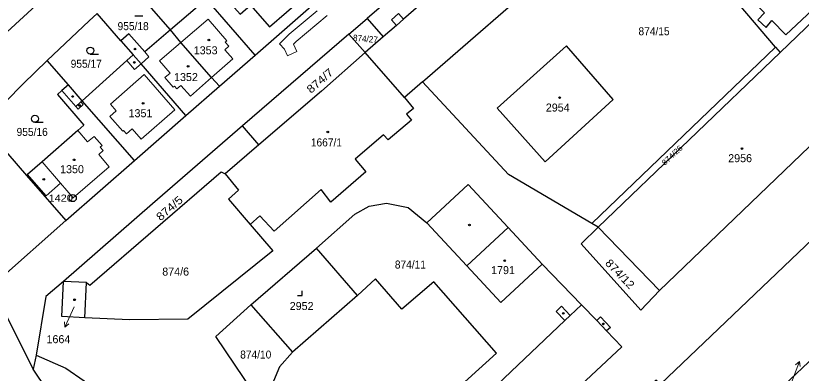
# Model space of a CAD drawing. Extents: x -679733 to -673243, y -1075091 to -1066557.
# Drawn here: x -676371.8 to -676205, y -1070639.1 to -1070563.1 of the extents above; entities that cross this region are included whole.
import ezdxf
from ezdxf.enums import TextEntityAlignment as Align

# ---------------------------------------------------------------- set-up
doc = ezdxf.new("R2010")
doc.units = 0
doc.header["$LTSCALE"] = 0.68
for name, color, linetype, lineweight in [('1', 7, 'Continuous', 25), ('13', 7, 'Continuous', 13), ('3', 7, 'Continuous', 25), ('4', 7, 'Continuous', 13), ('5', 7, 'Continuous', 25), ('7', 7, 'Continuous', 13), ('8', 7, 'Continuous', 25)]:
    doc.layers.add(name, color=color, linetype=linetype, lineweight=lineweight)
doc.layers.add('2', color=7, linetype='Continuous')

msp = doc.modelspace()

# ---------------------------------------------------------------- linework, layer by layer
at = {"layer": '1'}
for p, q in [((-676338.93, -1070566.17), (-676347.58, -1070556.2)), ((-676320.95, -1070571.5), (-676309.05, -1070561.11)), ((-676349.45, -1070568.45), (-676354.5, -1070562.64)), ((-676301.02, -1070567.05), (-676297.19, -1070563.74)), ((-676297.19, -1070563.74), (-676293.76, -1070567.65)), ((-676301.02, -1070567.05), (-676323.64, -1070586.58)), ((-676297.56, -1070570.96), (-676301.02, -1070567.05)), ((-676349.45, -1070568.45), (-676346.82, -1070571.47)), ((-676293.76, -1070567.65), (-676297.56, -1070570.96)), ((-676210.46, -1070569.81), (-676209.47, -1070570.97)), ((-676289.21, -1070580.54), (-676297.56, -1070570.96)), ((-676360.6, -1070577.86), (-676365.1, -1070572.69)), ((-676357.66, -1070581.23), (-676360.6, -1070577.86)), ((-676335.65, -1070584.32), (-676328.55, -1070578.13)), ((-676346.6, -1070593.92), (-676335.65, -1070584.32)), ((-676378.85, -1070586.37), (-676369.49, -1070597.09)), ((-676320.16, -1070590.59), (-676323.64, -1070586.58)), ((-676376.95, -1070620.63), (-676361.12, -1070606.67)), ((-676321.86, -1070624.6), (-676307.94, -1070612.54)), ((-676299.21, -1070622.59), (-676307.94, -1070612.54)), ((-676356.74, -1070619.83), (-676361.62, -1070619.62)), ((-676357.14, -1070627.32), (-676356.74, -1070619.83)), ((-676321.86, -1070624.6), (-676313.01, -1070634.62)), ((-676367.42, -1070635.27), (-676368.1, -1070638.27))]:
    msp.add_line(p, q, dxfattribs=at)
for points in [[(-676255.6, -1070528), (-676268.77, -1070539.2), (-676297.19, -1070563.74)], [(-676248.84, -1070528.38), (-676265.36, -1070542.93), (-676289.43, -1070563.88), (-676290.48, -1070562.68), (-676292.01, -1070564.01), (-676290.96, -1070565.22), (-676293.76, -1070567.65)], [(-676285.39, -1070577.21), (-676257.02, -1070552.49), (-676240.64, -1070538.22), (-676248.84, -1070528.38)], [(-676396.19, -1070587.01), (-676395.64, -1070586.78), (-676361.39, -1070555.23), (-676376.2, -1070539.3)], [(-676216.28, -1070559.01), (-676212.78, -1070562.55), (-676214.21, -1070564.05), (-676212.44, -1070565.67), (-676211.19, -1070564.18), (-676208.25, -1070567.18), (-676199.24, -1070558.73)], [(-676328.55, -1070578.13), (-676320.95, -1070571.5), (-676331.3, -1070559.57), (-676338.93, -1070566.17)], [(-676249.46, -1070607.32), (-676210.46, -1070569.81), (-676218.18, -1070560.75)], [(-676354.5, -1070562.64), (-676356.22, -1070564.24), (-676365.1, -1070572.69)], [(-676164.25, -1070567.17), (-676169.14, -1070570.07), (-676170.99, -1070566.91), (-676166.11, -1070564), (-676166.26, -1070563.77), (-676186.59, -1070575.86), (-676189.17, -1070577.38), (-676235.06, -1070621.54)], [(-676189.17, -1070577.38), (-676202.22, -1070564.01), (-676209.47, -1070570.97)], [(-676338.93, -1070566.17), (-676344.41, -1070570.85), (-676347.77, -1070566.99), (-676349.45, -1070568.45)], [(-676328.55, -1070578.13), (-676330.19, -1070576.29), (-676336.72, -1070568.82), (-676338.93, -1070566.17)], [(-676346.82, -1070571.47), (-676348.18, -1070572.65), (-676357.66, -1070581.23)], [(-676335.65, -1070584.32), (-676345.18, -1070573.35), (-676346.82, -1070571.47)], [(-676297.56, -1070570.96), (-676306.87, -1070579.18), (-676320.16, -1070590.59), (-676327.32, -1070596.74)], [(-676209.47, -1070570.97), (-676248.14, -1070608.1), (-676235.06, -1070621.54)], [(-676365.1, -1070572.69), (-676370.24, -1070577.59), (-676377.67, -1070585.1), (-676378.85, -1070586.37)], [(-676249.46, -1070607.32), (-676267.18, -1070596.89), (-676285.39, -1070577.21), (-676289.21, -1070580.54)], [(-676360.6, -1070577.86), (-676361.97, -1070579.05), (-676362.9, -1070579.86), (-676357.31, -1070586.41), (-676358.59, -1070587.53), (-676366.21, -1070594.21), (-676369.27, -1070596.89), (-676369.49, -1070597.09), (-676361.12, -1070606.67)], [(-676289.21, -1070580.54), (-676287.35, -1070582.85), (-676288.83, -1070584.1), (-676287.73, -1070585.33), (-676292.68, -1070589.54), (-676293.69, -1070588.43), (-676299.72, -1070593.64), (-676297.44, -1070596.33), (-676304.89, -1070602.76), (-676306.92, -1070600.05), (-676316.91, -1070608.92), (-676319.93, -1070605.64), (-676322.02, -1070607.48)], [(-676368.1, -1070638.27), (-676376.95, -1070620.63), (-676391.08, -1070599.07), (-676396.19, -1070587.01), (-676398.68, -1070581.2)], [(-676361.12, -1070606.67), (-676346.6, -1070593.92), (-676357.66, -1070581.23)], [(-676323.64, -1070586.58), (-676342.77, -1070603.1), (-676361.62, -1070619.62)], [(-676199.54, -1070633.1), (-676169.85, -1070604.6), (-676182.48, -1070591.43), (-676234.89, -1070641.47), (-676235.85, -1070640.63), (-676272.75, -1070675.84), (-676259.38, -1070689.99), (-676217.07, -1070649.7), (-676215.72, -1070651.13)], [(-676356.74, -1070619.83), (-676356.02, -1070620.44), (-676328.14, -1070596.3), (-676327.32, -1070596.74)], [(-676327.32, -1070596.74), (-676324.5, -1070600.24), (-676326.59, -1070602.13), (-676322.02, -1070607.48)], [(-676284.5, -1070607.15), (-676275.72, -1070598.99), (-676267.21, -1070608.15), (-676259.99, -1070615.92), (-676251.63, -1070624.55)], [(-676307.94, -1070612.54), (-676299.75, -1070605.3), (-676296.71, -1070603.61), (-676293.07, -1070602.95), (-676288.47, -1070603.92), (-676284.5, -1070607.15)], [(-676322.02, -1070607.48), (-676317.22, -1070613.14), (-676335.21, -1070627.65), (-676347.63, -1070627.76), (-676357.14, -1070627.32)], [(-676284.5, -1070607.15), (-676275.99, -1070616.31), (-676268.77, -1070624.08), (-676259.99, -1070615.92)], [(-676235.06, -1070621.54), (-676239.02, -1070625.73), (-676251.7, -1070611.64), (-676248.14, -1070608.1), (-676249.46, -1070607.32)], [(-676285.76, -1070673.68), (-676291.2, -1070678.48), (-676294.76, -1070678.37), (-676298.22, -1070676.41), (-676305.01, -1070666.89), (-676269.69, -1070634.83), (-676283, -1070619.69), (-676289.82, -1070625.52), (-676295.38, -1070619.07), (-676299.21, -1070622.59), (-676313.01, -1070634.62)], [(-676361.62, -1070619.62), (-676365.38, -1070622.84), (-676367.42, -1070635.27)], [(-676357.14, -1070627.32), (-676362.03, -1070627.06), (-676361.62, -1070619.62)], [(-676313.01, -1070634.62), (-676315.8, -1070637.78), (-676318.13, -1070643.34), (-676321.21, -1070643.31), (-676329.31, -1070631.3), (-676321.86, -1070624.6)], [(-676251.63, -1070624.55), (-676254.02, -1070626.82), (-676255.88, -1070624.87), (-676257.04, -1070625.97), (-676255.18, -1070627.93), (-676286.59, -1070657.8), (-676287.81, -1070656.42), (-676293.25, -1070661.56), (-676290.94, -1070664.03), (-676292.95, -1070665.94), (-676285.76, -1070673.68)], [(-676251.63, -1070624.55), (-676248.42, -1070627.92), (-676247.62, -1070627.17), (-676245.52, -1070629.38), (-676246.31, -1070630.14), (-676243.1, -1070633.52), (-676252.82, -1070642.67), (-676251.55, -1070644.02), (-676254.5, -1070646.79), (-676255.77, -1070645.44), (-676270.6, -1070659.41), (-676269.33, -1070660.75), (-676271.51, -1070662.81), (-676272.78, -1070661.46), (-676278.27, -1070666.63), (-676285.76, -1070673.68)], [(-676213.71, -1070649.23), (-676215.1, -1070647.8), (-676199.54, -1070633.1)], [(-676367.42, -1070635.27), (-676361.16, -1070638.06), (-676353.36, -1070643.43), (-676345.93, -1070653.18)], [(-676303.32, -1070734.67), (-676312.17, -1070721.5), (-676368.1, -1070638.27)]]:
    msp.add_lwpolyline(points, dxfattribs=at)
for points in [[(-676318.13, -1070545.95), (-676327.71, -1070554.67), (-676325.9, -1070556.97), (-676327.82, -1070558.64), (-676324.15, -1070562.83), (-676321.96, -1070560.92), (-676317.93, -1070565.53), (-676310.71, -1070559.17), (-676309.05, -1070561.11), (-676306.67, -1070559.04), (-676317.67, -1070546.48)], [(-676269.58, -1070582.77), (-676259.37, -1070594.18), (-676244.89, -1070580.98), (-676254.85, -1070569.56)]]:
    msp.add_lwpolyline(points, close=True, dxfattribs=at)
at = {"layer": '13'}
msp.add_lwpolyline([(-676307.81, -1070562.09), (-676313.7, -1070567.04), (-676315.8, -1070569.14), (-676314.73, -1070570.24), (-676314.1, -1070571.66), (-676312.13, -1070570.78), (-676312.82, -1070569.22), (-676312.24, -1070568.64), (-676305.67, -1070563.11)], dxfattribs=at)
at = {"layer": '3'}
for p, q in [((-676346.533, -1070563.14), (-676344.783, -1070563.14)), ((-676355.963, -1070571.31), (-676354.213, -1070571.31)), ((-676367.713, -1070585.79), (-676365.963, -1070585.79))]:
    msp.add_line(p, q, dxfattribs=at)
msp.add_lwpolyline([(-676311.941, -1070622.59), (-676310.94, -1070622.59), (-676310.94, -1070621.59)], dxfattribs=at)
for centre in [(-676355.9629, -1070570.5598), (-676367.7129, -1070585.0398)]:
    msp.add_circle(centre, 0.75, dxfattribs=at)
at = {"layer": '4'}
for p, q in [((-676336.72, -1070568.82), (-676330.96, -1070563.85)), ((-676330.96, -1070563.85), (-676326.96, -1070568.48)), ((-676290.96, -1070565.22), (-676289.43, -1070563.88)), ((-676341.26, -1070572.74), (-676336.72, -1070568.82)), ((-676326.96, -1070568.48), (-676327.3, -1070568.79)), ((-676327.3, -1070568.79), (-676326.55, -1070569.63)), ((-676343.5, -1070571.89), (-676344.41, -1070570.85)), ((-676326.55, -1070569.63), (-676327.38, -1070570.36)), ((-676327.38, -1070570.36), (-676325.66, -1070572.32)), ((-676345.18, -1070573.35), (-676343.5, -1070571.89)), ((-676325.66, -1070572.32), (-676330.19, -1070576.29)), ((-676348.18, -1070572.65), (-676346.54, -1070574.54)), ((-676346.54, -1070574.54), (-676345.18, -1070573.35)), ((-676339, -1070575.36), (-676341.26, -1070572.74)), ((-676351.69, -1070581.92), (-676344.53, -1070575.67)), ((-676344.53, -1070575.67), (-676338.02, -1070583.16)), ((-676340.1, -1070576.3), (-676339, -1070575.36)), ((-676338.34, -1070578.34), (-676340.1, -1070576.3)), ((-676330.19, -1070576.29), (-676334.71, -1070580.26)), ((-676361.97, -1070579.05), (-676359.03, -1070582.43)), ((-676338.07, -1070578.11), (-676338.34, -1070578.34)), ((-676337.57, -1070578.68), (-676338.07, -1070578.11)), ((-676336.74, -1070577.95), (-676337.57, -1070578.68)), ((-676334.71, -1070580.26), (-676336.74, -1070577.95)), ((-676359.03, -1070582.43), (-676357.94, -1070581.47)), ((-676359.03, -1070582.43), (-676358.55, -1070582.98)), ((-676358.55, -1070582.98), (-676357.46, -1070582.02)), ((-676357.94, -1070581.47), (-676357.66, -1070581.23)), ((-676357.46, -1070582.02), (-676357.94, -1070581.47)), ((-676350.43, -1070583.36), (-676351.69, -1070581.92)), ((-676351.79, -1070584.55), (-676350.43, -1070583.36)), ((-676345.16, -1070589.35), (-676338.02, -1070583.16)), ((-676349.08, -1070587.65), (-676351.79, -1070584.55)), ((-676358.59, -1070587.53), (-676356.52, -1070589.96)), ((-676348.93, -1070587.51), (-676349.08, -1070587.65)), ((-676348.3, -1070588.23), (-676348.93, -1070587.51)), ((-676347.07, -1070587.16), (-676348.3, -1070588.23)), ((-676345.16, -1070589.35), (-676347.07, -1070587.16)), ((-676356.52, -1070589.96), (-676355.13, -1070588.78)), ((-676355.13, -1070588.78), (-676353.46, -1070590.74)), ((-676353.46, -1070590.74), (-676353.84, -1070591.06)), ((-676353.21, -1070591.8), (-676354.16, -1070592.61)), ((-676353.84, -1070591.06), (-676353.21, -1070591.8)), ((-676366.21, -1070594.21), (-676362.26, -1070598.75)), ((-676354.16, -1070592.61), (-676351.93, -1070595.23)), ((-676359.56, -1070601.86), (-676351.93, -1070595.23)), ((-676369.27, -1070596.89), (-676365.3, -1070601.42)), ((-676365.3, -1070601.42), (-676362.26, -1070598.75)), ((-676362.26, -1070598.75), (-676359.56, -1070601.86)), ((-676275.99, -1070616.31), (-676267.21, -1070608.15)), ((-676255.18, -1070627.93), (-676254.02, -1070626.82)), ((-676248.42, -1070627.92), (-676246.31, -1070630.14))]:
    msp.add_line(p, q, dxfattribs=at)
at = {"layer": '5'}
for centre in [(-676330.7768, -1070568.3092), (-676346.4768, -1070570.2192), (-676346.6168, -1070573.0692), (-676335.1768, -1070573.9092), (-676359.6968, -1070580.3092), (-676256.2968, -1070580.5492), (-676358.2668, -1070582.2192), (-676344.7468, -1070581.7692), (-676305.5168, -1070587.8492), (-676217.5568, -1070591.3692), (-676359.3868, -1070593.7692), (-676365.8368, -1070597.8992), (-676275.4368, -1070607.6192), (-676267.9468, -1070615.1992), (-676359.2968, -1070623.5192), (-676255.5168, -1070626.4092), (-676247.0068, -1070628.6292)]:
    msp.add_circle(centre, 0.175, dxfattribs=at)
at = {"layer": '7'}
for p, q in [((-676361.388, -1070629.31), (-676360.511, -1070628.614)), ((-676205.345, -1070636.608), (-676206.171, -1070637.364))]:
    msp.add_line(p, q, dxfattribs=at)
for points in [[(-676359.38, -1070624.99), (-676360.12, -1070626.59), (-676361.388, -1070629.31), (-676361.419, -1070628.191)], [(-676207.13, -1070641.3), (-676206.42, -1070639.41), (-676205.345, -1070636.608), (-676205.236, -1070637.723)]]:
    msp.add_lwpolyline(points, dxfattribs=at)
at = {"layer": '8'}
for radius in [0.75, 0.03]:
    msp.add_circle((-676359.68, -1070601.8998), radius, dxfattribs=at)

# ---------------------------------------------------------------- texts
at = {"layer": '2', "width": 0.95}
for s, p in [('955/18', (-676346.859, -1070566.21)), ('874/15', (-676236.239, -1070567.3)), ('955/17', (-676356.819, -1070574.2)), ('955/16', (-676368.299, -1070588.69)), ('1667/1', (-676305.809, -1070590.92)), ('874/11', (-676287.979, -1070616.87)), ('874/10', (-676320.819, -1070635.999))]:
    msp.add_text(s, height=1.7, dxfattribs=at).set_placement(p, align=Align.CENTER)
at = {"layer": '2'}
for s, height, rotation, width, p in [('874/27', 1.358, 355, 0.95, (-676297.5887, -1070568.7196)), ('874/7', 1.7, 41, 1.15, (-676306.6301, -1070577.6083)), ('874/26', 1.188, 43, 1.1, (-676231.9941, -1070593.2314)), ('874/5', 1.7, 41, 1.15, (-676338.5901, -1070604.7083)), ('874/12', 1.7, 314, 1.1, (-676244.0906, -1070618.6035))]:
    msp.add_text(s, height=height, rotation=rotation, dxfattribs=dict(at, width=width)).set_placement(p, align=Align.CENTER)
for s, p in [('1353', (-676331.46, -1070571.34)), ('1352', (-676335.64, -1070577.029)), ('2954', (-676256.69, -1070583.509)), ('1351', (-676345.3, -1070584.71)), ('2956', (-676217.96, -1070594.269)), ('1350', (-676359.84, -1070596.61)), ('874/6', (-676337.83, -1070618.37)), ('1791', (-676268.31, -1070618.06)), ('2952', (-676311.08, -1070625.69))]:
    msp.add_text(s, height=1.7, dxfattribs=at).set_placement(p, align=Align.CENTER)
msp.add_text('1664', height=1.7, dxfattribs=at).set_placement((-676360.2, -1070632.733), align=Align.RIGHT)
at = {"layer": '8', "width": 1.15}
msp.add_text('1420', height=1.5, dxfattribs=at).set_placement((-676359.679, -1070602.649), align=Align.RIGHT)

doc.saveas('drawing.dxf')
